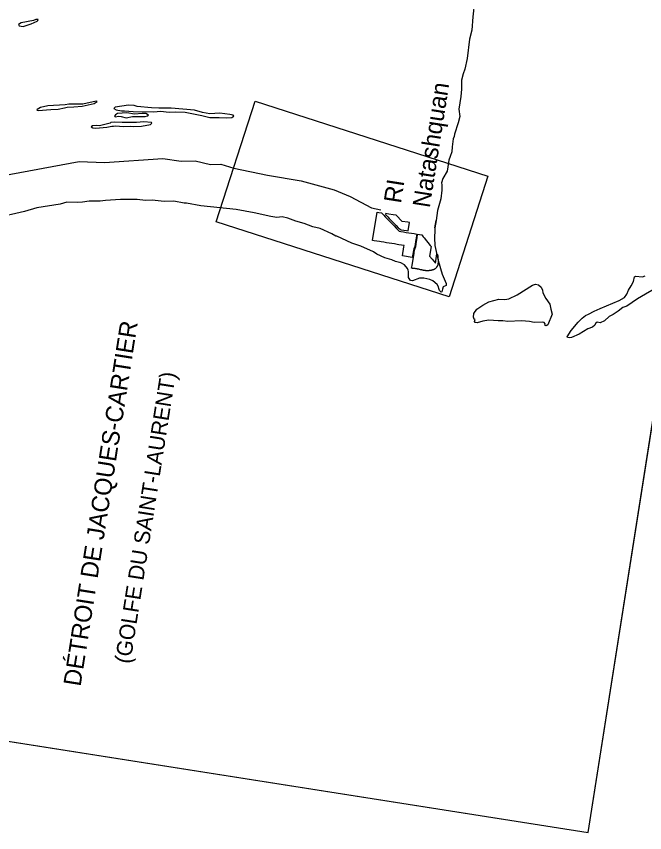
# Model space of a CAD drawing. Extents: x 282461 to 284471, y 5554090 to 5557646.
# Drawn here: x 283402.9 to 283546.8, y 5557121.7 to 5557308.4 of the extents above; entities that cross this region are included whole.
import ezdxf

# ---------------------------------------------------------------- set-up
doc = ezdxf.new("R2010")
doc.units = 0
doc.layers.add('Niveau 63', color=7, linetype='Continuous')

msp = doc.modelspace()

# ---------------------------------------------------------------- linework, layer by layer
at = {"layer": 'Niveau 63'}
msp.add_line((283498.76, 5557260), (283499, 5557261.68), dxfattribs=at)
for points in [[(283533.82, 5557121.7), (283583.55, 5557437.81), (283346.46, 5557475.1), (283296.74, 5557158.99)], [(283406.86, 5557307.42), (283404.03, 5557306.87), (283403.46, 5557306.48), (283403.61, 5557306.21), (283404.48, 5557306.08), (283406.33, 5557306.64), (283407.69, 5557307.27), (283407.89, 5557307.4), (283407.91, 5557307.66), (283407.42, 5557307.67)], [(283407.96, 5557286.84), (283410.8, 5557287.1), (283412.5, 5557287.15), (283413.98, 5557287.45), (283414.6, 5557287.63), (283416.08, 5557287.65), (283418.04, 5557287.86), (283420.72, 5557288.42), (283421.47, 5557288.87), (283421.21, 5557289), (283418.12, 5557288.29), (283414.92, 5557288.29), (283414.11, 5557288.17), (283410.11, 5557287.92), (283408.45, 5557287.53), (283407.67, 5557287.1), (283407.63, 5557286.94)], [(283428.6, 5557288.05), (283425.59, 5557287.59), (283425.27, 5557287.3), (283425.81, 5557287), (283427.03, 5557286.79), (283427.66, 5557286.79), (283429.7, 5557286.59), (283434.38, 5557286.53), (283435.9, 5557286.69), (283437.91, 5557286.47), (283439.4, 5557286.51), (283441.6, 5557286.45), (283445.43, 5557285.71), (283447.22, 5557285.24), (283449.33, 5557285.23), (283451.12, 5557285.13), (283452.24, 5557285.22), (283452.69, 5557285.53), (283452.56, 5557285.78), (283451.77, 5557285.93), (283449.5, 5557286.2), (283447.25, 5557286.07), (283445.56, 5557286.37), (283443.74, 5557286.91), (283438.38, 5557287.4), (283435.53, 5557287.38), (283433.84, 5557287.46), (283430.6, 5557287.78), (283429.94, 5557287.95)], [(283428.11, 5557285.17), (283429.5, 5557285.47), (283432.41, 5557285.5), (283432.95, 5557285.65), (283433.18, 5557285.81), (283432.54, 5557286.14), (283431.75, 5557286.15), (283430, 5557286.01), (283428.2, 5557286.29), (283426.12, 5557286.13), (283425.61, 5557285.88), (283425.43, 5557285.54), (283425.53, 5557285.42), (283426.39, 5557285.57), (283426.94, 5557285.48)], [(283425.14, 5557283.26), (283425.71, 5557283.3), (283427.36, 5557283.15), (283429.11, 5557283.26), (283429.71, 5557283.18), (283431.59, 5557283.27), (283433.63, 5557283.66), (283433.91, 5557283.89), (283433.94, 5557284.03), (283433.87, 5557284.12), (283432.11, 5557284.22), (283430.44, 5557284.11), (283427.19, 5557284.09), (283425.31, 5557284.16), (283424.58, 5557284.07), (283424.4, 5557283.98), (283421.99, 5557283.33), (283421.21, 5557283.39), (283420.36, 5557283.31), (283420.1, 5557283.1), (283420.41, 5557282.88), (283421.11, 5557282.84), (283423.64, 5557283.04), (283424.82, 5557283.26)], [(283484.46, 5557257.13), (283485.51, 5557263.6), (283485.91, 5557263.54), (283486.51, 5557263.43), (283487.04, 5557262.89), (283487.39, 5557262.52), (283488.07, 5557261.83), (283488.57, 5557261.3), (283489.39, 5557260.46), (283489.85, 5557259.97), (283490.57, 5557259.24), (283490.96, 5557259.18), (283491.56, 5557259.08), (283492.16, 5557258.98), (283492.77, 5557258.88), (283493.37, 5557258.79), (283493.97, 5557258.69), (283494.57, 5557258.59), (283494.36, 5557257.28), (283494.29, 5557256.88), (283494.19, 5557256.23), (283494.08, 5557255.57), (283493.89, 5557255.23), (283493.56, 5557253.21), (283491.31, 5557253.58), (283491.65, 5557255.66), (283491.7, 5557255.95), (283491.67, 5557255.96), (283491.07, 5557256.06), (283490.47, 5557256.16), (283490.07, 5557256.22), (283489.47, 5557256.32), (283488.87, 5557256.42), (283488.26, 5557256.51), (283487.66, 5557256.61), (283487.06, 5557256.7), (283486.47, 5557256.81), (283486.06, 5557256.87), (283485.46, 5557256.97), (283484.86, 5557257.06), (283484.56, 5557257.12)], [(283489.43, 5557260.99), (283489.89, 5557260.51), (283490.36, 5557260.02), (283491.04, 5557259.57), (283491.65, 5557259.48), (283492.25, 5557259.38), (283492.65, 5557259.31), (283492.95, 5557261.2), (283492.55, 5557261.27), (283491.21, 5557261.48), (283489.84, 5557262.9), (283489.18, 5557263), (283488.18, 5557263.17), (283487.48, 5557263.28), (283487.44, 5557263.05), (283487.93, 5557262.55), (283488.3, 5557262.16), (283488.68, 5557261.76), (283488.96, 5557261.48)], [(283524.13, 5557243.86), (283525.07, 5557242.58), (283525.31, 5557241.45), (283525.55, 5557240.25), (283524.56, 5557237.81), (283524.18, 5557237.61), (283523.93, 5557237.79), (283523.98, 5557238.05), (283523.74, 5557238.34), (283523.39, 5557238.41), (283521.45, 5557238.39), (283520.41, 5557238.57), (283518.55, 5557238.73), (283515.4, 5557238.63), (283514.29, 5557238.78), (283513.21, 5557238.77), (283511.1, 5557238.88), (283509.7, 5557238.69), (283508.44, 5557238.28), (283507.92, 5557238.35), (283507.78, 5557238.6), (283507.94, 5557239.03), (283507.73, 5557239.12), (283507.54, 5557239.56), (283507.65, 5557240.4), (283508.34, 5557241.43), (283509.74, 5557242.32), (283511.07, 5557243.06), (283513.38, 5557243.73), (283514.72, 5557243.63), (283515.65, 5557243.8), (283517.53, 5557244.71), (283521.06, 5557246.92), (283521.76, 5557247.15), (283522.42, 5557247.01), (283523.06, 5557246.47), (283523.4, 5557245.79), (283523.46, 5557245.18)]]:
    msp.add_lwpolyline(points, close=True, dxfattribs=at)
for points in [[(283507.82, 5557311.8), (283507.39, 5557308.24), (283507.19, 5557305.21), (283506.69, 5557303.19), (283506.12, 5557298.73), (283505.57, 5557296.33), (283505.18, 5557295.25), (283504.82, 5557293.79), (283504.84, 5557291.75), (283504.66, 5557290.01), (283504.25, 5557287.18), (283504.43, 5557285.46), (283504.1, 5557284.02), (283503.22, 5557281.41), (283503.14, 5557280.92), (283502.94, 5557280.34), (283502.66, 5557278.57), (283502.59, 5557277.36), (283502.26, 5557276.32), (283501.91, 5557275.49), (283501.51, 5557273), (283500.53, 5557271.29), (283500.28, 5557270.34), (283500.3, 5557269.87), (283500.34, 5557268.62), (283500.11, 5557266.61), (283499.31, 5557263.98), (283499.01, 5557261.68), (283498.76, 5557260), (283498.69, 5557259.5), (283498.67, 5557257.71), (283498.71, 5557255.94), (283499.51, 5557252.51), (283500.4, 5557249.4), (283501.3, 5557247.32), (283501.33, 5557246.8), (283500.63, 5557246.54), (283500.47, 5557245.96), (283500.31, 5557245.38), (283500.14, 5557245.32), (283499.77, 5557245.66), (283499.63, 5557246.15), (283499.53, 5557246.49), (283499.25, 5557247.09), (283498.25, 5557247.86), (283497.61, 5557248.19), (283496.18, 5557248.53), (283495.24, 5557248.51), (283493.64, 5557247.9), (283493.12, 5557248), (283492.7, 5557248.62), (283492.68, 5557250.01), (283492.61, 5557250.3)], [(283501.98, 5557244.21), (283448.67, 5557261.41), (283457.57, 5557288.99), (283510.87, 5557271.79), (283501.98, 5557244.21)], [(283377.11, 5557265.43), (283378.46, 5557266.17), (283385.98, 5557268.47), (283391.1, 5557270.75), (283392.24, 5557270.87), (283394.97, 5557270.71), (283396.66, 5557270.92), (283399.61, 5557271.89), (283417.33, 5557275.18), (283423.08, 5557274.97), (283436.49, 5557275.86), (283440.65, 5557275.28), (283443.83, 5557275.36), (283447.4, 5557274.52), (283449.73, 5557274.58), (283452.71, 5557273.62), (283460.39, 5557272.05), (283468.11, 5557270.76), (283475.67, 5557268.7), (283479.36, 5557267.17), (283484.25, 5557264.61), (283486.35, 5557264.14)], [(283492.61, 5557250.3), (283492.5, 5557250.71), (283491.8, 5557251.57), (283490.91, 5557252.03), (283489.72, 5557252.32), (283488.86, 5557252.67), (283487.26, 5557253.14), (283485.43, 5557254), (283484.66, 5557254.52), (283481.77, 5557255.83), (283479.76, 5557256.53), (283476.26, 5557258.11), (283476.04, 5557258.14), (283475.13, 5557258.63), (283472.47, 5557259.86), (283470.83, 5557260.26), (283468.82, 5557260.98), (283466.91, 5557261.52), (283465.06, 5557262.26), (283463.76, 5557262.53), (283462.59, 5557262.38), (283461.19, 5557262.62), (283457.36, 5557263.44), (283453.24, 5557264.2), (283445.15, 5557265.07), (283441.86, 5557265.66), (283441.32, 5557265.67), (283438.99, 5557266.08), (283436.79, 5557266.05), (283434.05, 5557266.37), (283432.49, 5557266.3), (283430.6, 5557266.52), (283426.81, 5557266.47), (283423.34, 5557266.25), (283422.09, 5557266.11), (283419.6, 5557266.14), (283418.09, 5557265.9), (283416.98, 5557265.82), (283414.53, 5557265.89), (283412.97, 5557265.39), (283407.62, 5557264.62), (283404.78, 5557263.72), (283398.1, 5557262.25)], [(283493.98, 5557254.25), (283494.03, 5557254.58), (283494.12, 5557255.16), (283494.25, 5557255.37), (283494.32, 5557255.49), (283494.34, 5557255.64), (283494.53, 5557256.85), (283494.58, 5557257.18), (283494.78, 5557258.38), (283494.81, 5557258.55), (283495.22, 5557258.49), (283495.71, 5557258.41), (283496.05, 5557257.99), (283496.28, 5557257.71), (283497.67, 5557256.01), (283497.87, 5557255.75), (283497.52, 5557253.56), (283498.09, 5557252.85), (283498.86, 5557251.91), (283499.21, 5557254.09), (283499.37, 5557253.9), (283499.35, 5557253.82), (283499.36, 5557253.79), (283499.36, 5557253.77), (283499.37, 5557253.73), (283499.37, 5557253.7), (283499.37, 5557253.69), (283499.38, 5557253.66), (283499.38, 5557253.64), (283499.39, 5557253.63), (283499.39, 5557253.6), (283499.39, 5557253.58), (283499.39, 5557253.51), (283499.38, 5557253.46), (283499.37, 5557253.4), (283499.38, 5557253.38), (283499.38, 5557253.36), (283499.39, 5557253.34), (283499.39, 5557253.32), (283499.4, 5557253.3), (283499.41, 5557253.28), (283499.41, 5557253.25), (283499.42, 5557253.23), (283499.43, 5557253.21), (283499.42, 5557253.19), (283499.43, 5557253.16), (283499.43, 5557253.14), (283499.43, 5557253.12), (283499.43, 5557253.09), (283499.44, 5557253.09), (283499.43, 5557253.06), (283499.43, 5557253.04), (283499.43, 5557253.01), (283499.44, 5557252.99), (283499.44, 5557252.96), (283499.43, 5557252.94), (283499.43, 5557252.93), (283499.44, 5557252.9), (283499.45, 5557252.88), (283499.44, 5557252.87), (283499.45, 5557252.85), (283499.46, 5557252.82), (283499.46, 5557252.8), (283499.46, 5557252.78), (283499.47, 5557252.76), (283499.46, 5557252.75), (283499.46, 5557252.73), (283499.47, 5557252.72), (283499.47, 5557252.7), (283499.47, 5557252.67), (283499.47, 5557252.6), (283499.47, 5557252.59), (283499.47, 5557252.54), (283499.47, 5557252.52), (283499.47, 5557252.5), (283499.47, 5557252.41), (283499.47, 5557252.39), (283499.47, 5557252.36), (283499.47, 5557252.34), (283499.48, 5557252.31), (283499.48, 5557252.31), (283499.48, 5557252.29), (283499.49, 5557252.26), (283499.49, 5557252.24), (283499.49, 5557252.19), (283499.48, 5557252.11), (283499.46, 5557252.08), (283499.46, 5557252.06), (283499.47, 5557252.05), (283499.46, 5557252.03), (283499.46, 5557252), (283499.46, 5557251.95), (283499.46, 5557251.93), (283499.45, 5557251.91), (283499.44, 5557251.86), (283499.43, 5557251.84), (283499.43, 5557251.81), (283499.44, 5557251.79), (283499.43, 5557251.77), (283499.44, 5557251.73), (283499.44, 5557251.7)], [(283493.74, 5557250.73), (283493.59, 5557250.75), (283493.57, 5557250.75), (283493.55, 5557250.75), (283493.52, 5557250.76), (283493.5, 5557250.76), (283493.43, 5557250.79), (283493.42, 5557250.79), (283493.52, 5557251.43), (283493.98, 5557254.25)], [(283499.44, 5557251.7), (283499.44, 5557251.69), (283499.44, 5557251.66), (283499.42, 5557251.64), (283499.42, 5557251.61), (283499.4, 5557251.55), (283499.4, 5557251.54), (283499.39, 5557251.52), (283499.39, 5557251.48), (283499.38, 5557251.46), (283499.37, 5557251.44), (283499.37, 5557251.42), (283499.35, 5557251.4), (283499.33, 5557251.37), (283499.31, 5557251.34), (283499.32, 5557251.32), (283499.31, 5557251.31), (283499.29, 5557251.29), (283499.27, 5557251.26), (283499.26, 5557251.24), (283499.23, 5557251.22), (283499.22, 5557251.2), (283499.2, 5557251.18), (283499.18, 5557251.16), (283499.17, 5557251.13), (283499.16, 5557251.12), (283499.14, 5557251.09), (283499.14, 5557251.09), (283499.13, 5557251.07), (283499.11, 5557251.03), (283499.11, 5557251.01), (283499.08, 5557250.97), (283499.06, 5557250.92), (283499.04, 5557250.91), (283499.03, 5557250.88), (283499.02, 5557250.87), (283499, 5557250.84), (283499, 5557250.84), (283498.98, 5557250.81), (283498.95, 5557250.76), (283498.94, 5557250.77), (283498.89, 5557250.72), (283498.87, 5557250.71), (283498.84, 5557250.68), (283498.82, 5557250.67), (283498.79, 5557250.66), (283498.77, 5557250.63), (283498.76, 5557250.62), (283498.73, 5557250.61), (283498.7, 5557250.59), (283498.68, 5557250.57), (283498.63, 5557250.55), (283498.61, 5557250.53), (283498.59, 5557250.52), (283498.53, 5557250.49), (283498.48, 5557250.45), (283498.47, 5557250.46), (283498.41, 5557250.43), (283498.38, 5557250.42), (283498.35, 5557250.41), (283498.33, 5557250.41), (283498.28, 5557250.39), (283498.28, 5557250.39), (283498.25, 5557250.38), (283498.23, 5557250.38), (283498.19, 5557250.37), (283498.17, 5557250.36), (283498.14, 5557250.36), (283498.12, 5557250.35), (283498.08, 5557250.34), (283498.06, 5557250.33), (283498.03, 5557250.32), (283498, 5557250.32), (283497.96, 5557250.3), (283497.93, 5557250.31), (283497.9, 5557250.29), (283497.88, 5557250.29), (283497.86, 5557250.29), (283497.83, 5557250.28), (283497.82, 5557250.28), (283497.8, 5557250.28), (283497.77, 5557250.27), (283497.76, 5557250.27), (283497.74, 5557250.27), (283497.71, 5557250.27), (283497.67, 5557250.26), (283497.61, 5557250.26), (283497.58, 5557250.25), (283497.56, 5557250.24), (283497.53, 5557250.24), (283497.51, 5557250.23), (283497.49, 5557250.23), (283497.46, 5557250.23), (283497.45, 5557250.22), (283497.42, 5557250.22), (283497.39, 5557250.21), (283497.36, 5557250.2), (283497.34, 5557250.2), (283497.26, 5557250.19), (283497.24, 5557250.18), (283497.19, 5557250.18)], [(283497.19, 5557250.18), (283497.19, 5557250.18), (283497.17, 5557250.18), (283497.16, 5557250.19), (283497.14, 5557250.18), (283497.11, 5557250.17), (283497.09, 5557250.18), (283497.06, 5557250.17), (283497.02, 5557250.18), (283496.99, 5557250.17), (283496.94, 5557250.17), (283496.91, 5557250.17), (283496.9, 5557250.17), (283496.87, 5557250.17), (283496.85, 5557250.17), (283496.82, 5557250.18), (283496.81, 5557250.18), (283496.75, 5557250.19), (283496.73, 5557250.18), (283496.68, 5557250.19), (283496.65, 5557250.19), (283496.64, 5557250.21), (283496.62, 5557250.21), (283496.56, 5557250.22), (283496.54, 5557250.22), (283496.52, 5557250.23), (283496.51, 5557250.23), (283496.49, 5557250.23), (283496.44, 5557250.24), (283496.41, 5557250.24), (283496.36, 5557250.25), (283496.34, 5557250.25), (283496.32, 5557250.26), (283496.29, 5557250.26), (283496.24, 5557250.27), (283496.21, 5557250.27), (283496.16, 5557250.28), (283496.14, 5557250.29), (283496.11, 5557250.29), (283496.1, 5557250.29), (283496.06, 5557250.31), (283496.05, 5557250.31), (283496.02, 5557250.31), (283495.96, 5557250.32), (283495.93, 5557250.33), (283495.88, 5557250.34), (283495.87, 5557250.35), (283495.84, 5557250.35), (283495.82, 5557250.36), (283495.77, 5557250.36), (283495.74, 5557250.37), (283495.72, 5557250.37), (283495.69, 5557250.38), (283495.69, 5557250.38), (283495.61, 5557250.4), (283495.59, 5557250.41), (283495.57, 5557250.41), (283495.56, 5557250.42), (283495.54, 5557250.42), (283495.52, 5557250.42), (283495.49, 5557250.44), (283495.47, 5557250.44), (283495.47, 5557250.44), (283495.22, 5557250.5), (283495.21, 5557250.51), (283495.14, 5557250.52), (283495.12, 5557250.53), (283495.07, 5557250.54), (283494.81, 5557250.59), (283494.78, 5557250.58), (283494.69, 5557250.59), (283494.67, 5557250.61), (283494.57, 5557250.62), (283494.56, 5557250.63), (283494.48, 5557250.65), (283494.47, 5557250.65), (283494.44, 5557250.65), (283494.42, 5557250.66), (283494.39, 5557250.66), (283494.36, 5557250.67), (283494.34, 5557250.67), (283494.24, 5557250.69), (283494.19, 5557250.69), (283494.18, 5557250.69), (283494.15, 5557250.69), (283494.13, 5557250.69), (283494.1, 5557250.69), (283494.08, 5557250.69), (283494.05, 5557250.7), (283494.03, 5557250.7), (283494, 5557250.69), (283493.99, 5557250.69), (283493.97, 5557250.7), (283493.94, 5557250.7), (283493.92, 5557250.71), (283493.88, 5557250.71), (283493.86, 5557250.71), (283493.83, 5557250.72), (283493.8, 5557250.72), (283493.75, 5557250.73), (283493.74, 5557250.73)], [(283550.22, 5557246.72), (283545.12, 5557243.74), (283542.68, 5557242.12), (283541.75, 5557241.82), (283540.68, 5557240.93), (283539.57, 5557240.17), (283538.63, 5557239.71), (283537.53, 5557238.71), (283536.58, 5557238.31), (283535.89, 5557238.41), (283535.51, 5557238.14), (283535.34, 5557237.76), (283534.79, 5557237.29), (283533.73, 5557236.91), (283531.78, 5557235.67), (283530.01, 5557234.93), (283529.44, 5557234.89), (283529.07, 5557234.95), (283528.98, 5557235.05), (283529.96, 5557236.5), (283531.52, 5557238.44), (283532.44, 5557239.39), (283533.17, 5557239.93), (283533.9, 5557240.27), (283535.21, 5557240.99), (283536.59, 5557241.58), (283540.91, 5557243.39), (283542.1, 5557244.1), (283542.66, 5557244.81), (283543.07, 5557245.76), (283543.63, 5557246.77), (283544.16, 5557247.71), (283544.42, 5557248.84), (283544.66, 5557248.96), (283546.29, 5557248.79), (283546.89, 5557249.07)], [(283297.24, 5557162.23), (283296.73, 5557158.99), (283533.82, 5557121.7), (283550.64, 5557228.62)]]:
    msp.add_lwpolyline(points, dxfattribs=at)

# ---------------------------------------------------------------- texts
for s, height, p in [('Natashquan', 4, (283497.55, 5557264.44)), ('RI', 4, (283490.96, 5557265.47)), ('DÉTROIT DE JACQUES-CARTIER', 4, (283417.63, 5557155.01)), ('(GOLFE DU SAINT-LAURENT)', 3.6, (283429.01, 5557160.2))]:
    msp.add_text(s, height=height, rotation=81.0598, dxfattribs=at).set_placement(p)

doc.saveas('drawing.dxf')
